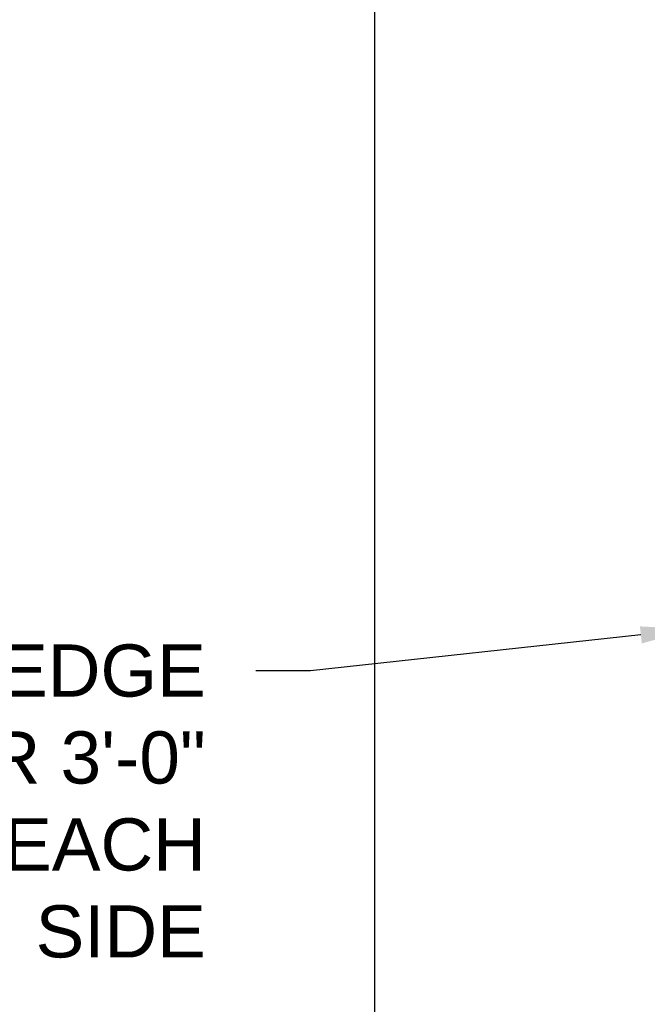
# Model space of a CAD drawing. Header units: inches. Extents: x 170 to 312, y 215 to 248.
# Tile 503 of 656: x 282.74 to 283.87, y 240.81 to 242.57. Entities that reach past the tile are written whole.
import ezdxf
from ezdxf import colors
from ezdxf.entities.mleader import LeaderData, LeaderLine
from ezdxf.math import Vec2, Vec3

# ---------------------------------------------------------------- set-up
doc = ezdxf.new("R2010")
doc.units = ezdxf.units.IN
doc.header["$LTSCALE"] = 0.25
doc.header["$MEASUREMENT"] = 0
doc.layers.add('ANNOTATIONS', color=1, linetype='Continuous')
doc.layers.add('MOTOR RH', color=7, linetype='Continuous')
doc.styles.add('ARIAL', font='arial.ttf', dxfattribs={"height": 0.09375})

msp = doc.modelspace()

# ---------------------------------------------------------------- linework, layer by layer
at = {"layer": 'MOTOR RH'}
msp.add_line((283.38036, 245.60178), (283.38036, 240.10342), dxfattribs=at)

# ---------------------------------------------------------------- leaders
at = {"layer": 'ANNOTATIONS'}
ml = msp.add_multileader_mtext('Standard', dxfattribs=at)
ml.set_content('1/2" WEDGE ANCHOR 3\'-0" O.C. MAX EACH SIDE', color=256, style='ARIAL')
ml.set_leader_properties()
ml.build(insert=Vec2(0, 0))
ml.multileader.update_dxf_attribs({"dogleg_length": 0.36, "arrow_head_size": 0.09375})
ctx = ml.context
ctx.base_point, ctx.char_height, ctx.arrow_head_size, ctx.landing_gap_size, ctx.plane_origin = Vec3(282.0144, 241.40422), 0.09375, 0.09375, 0.09, Vec3(281.11579, 240.97099)
ctx.text_align_type = 2
notes = []
notes.append((ctx, [(1, (1, 1, 0), (283.26516, 241.40422), (-1, 0), 0.09796, [(0, [(283.95184, 241.47917)], 0, [])])]))
ctx.mtext.insert, ctx.mtext.width, ctx.mtext.alignment, ctx.mtext.flow_direction = Vec3(283.0772, 241.45189), 1.0237808, 3, 5
for ctx, leaders in notes:
    for number, flags, end, landing, length, lines in leaders:
        leader = LeaderData()
        leader.index, (leader.has_last_leader_line, leader.has_dogleg_vector, leader.attachment_direction) = number, flags
        leader.last_leader_point, leader.dogleg_vector, leader.dogleg_length = Vec3(end), Vec3(landing), length
        for number, points, colour, breaks in lines:
            line = LeaderLine()
            line.index, line.vertices, line.color, line.breaks = number, Vec3.list(points), colors.encode_raw_color(colour), breaks
            leader.lines.append(line)
        ctx.leaders.append(leader)

doc.saveas('drawing.dxf')
